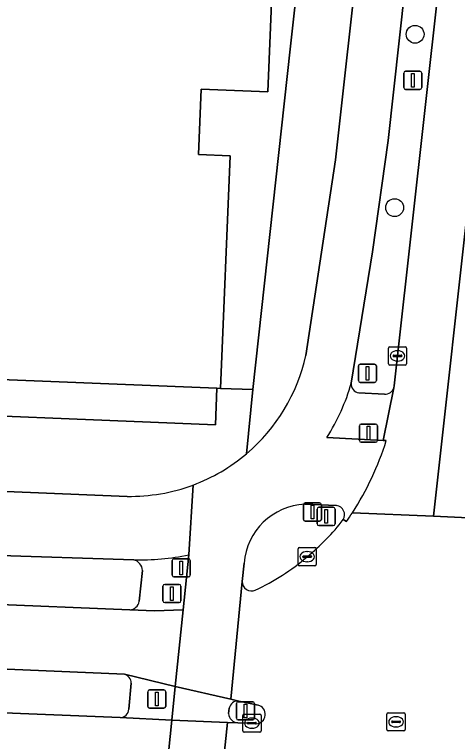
# Model space of a CAD drawing. Extents: x 160888 to 161385, y 386490 to 386908.
# Drawn here: x 161343.3 to 161367.57, y 386705.95 to 386745.8 of the extents above; entities that cross this region are included whole.
import ezdxf

# ---------------------------------------------------------------- set-up
doc = ezdxf.new("R2010")
doc.units = 0
for name, color, linetype in [('IMGEO_Berm_groen', 7, 'Continuous'), ('IMGEO_Boom', 7, 'Continuous'), ('IMGEO_Drukknoppaal', 7, 'Continuous'), ('IMGEO_Erf', 7, 'Continuous'), ('IMGEO_Fietspad_gesloten', 7, 'Continuous'), ('IMGEO_Kolk', 7, 'Continuous'), ('IMGEO_Lichtmast', 7, 'Continuous'), ('IMGEO_Pand', 7, 'Continuous'), ('IMGEO_Rijbaan_lokaal_gesloten', 7, 'Continuous'), ('IMGEO_Rioolput', 7, 'Continuous'), ('IMGEO_Verkeersbordpaal', 7, 'Continuous'), ('IMGEO_Verkeerseiland_open', 7, 'Continuous'), ('IMGEO_Verkeersregelinstallatiepaal', 7, 'Continuous'), ('IMGEO_Voetpad_open', 7, 'Continuous')]:
    doc.layers.add(name, color=color, linetype=linetype)

msp = doc.modelspace()

# ---------------------------------------------------------------- linework, layer by layer
at = {"layer": 'IMGEO_Berm_groen'}
for points in [[(161373.644, 386813.676), (161372.043, 386813.873), (161371.658, 386810.524), (161367.179, 386769.719), (161365.004, 386750), (161363.779, 386738.891), (161362.922, 386732.791), (161361.755, 386725.593)], [(161364.089, 386725.334), (161364.11, 386725.435), (161364.289, 386727.081), (161366.545, 386747.443), (161366.826, 386750), (161368.999, 386769.786)], [(161362.177, 386725.055), (161363.58, 386724.983)], [(161349.837, 386715.904), (161334.085, 386716.409)], [(161350.125, 386713.629), (161350.315, 386715.323)], [(161308.796, 386714.714), (161312.112, 386714.72), (161333.639, 386713.814), (161349.619, 386713.162)], [(161349.323, 386709.629), (161332.166, 386710.362), (161310.671, 386711.255), (161307.295, 386711.526)], [(161303.015, 386709.25), (161308.316, 386708.904), (161312.151, 386708.766), (161333.62, 386707.872), (161349.089, 386707.252)], [(161349.561, 386707.719), (161349.694, 386709.144)]]:
    msp.add_lwpolyline(points, dxfattribs=at)
for centre, radius, start, end in [((161362.247, 386725.544), 0.494, 174.3095, 261.9108), ((161363.61, 386725.485), 0.502, 266.6122, 342.5671), ((161349.686, 386715.292), 0.63, 2.7804, 76.1091), ((161349.597, 386713.694), 0.532, 272.4132, 352.9961), ((161349.189, 386709.142), 0.505, 0.2288, 74.5994), ((161349.076, 386707.738), 0.486, 271.5762, 357.8136)]:
    msp.add_arc(centre, radius, start, end, dxfattribs=at)
at = {"layer": 'IMGEO_Boom'}
for centre in [(161365.252, 386744.715), (161364.129, 386735.212)]:
    msp.add_circle(centre, 0.489, dxfattribs=at)
at = {"layer": 'IMGEO_Drukknoppaal'}
for p, q in [((161359.13, 386718.121), (161359.13, 386718.921)), ((161359.13, 386718.921), (161359.13, 386718.121)), ((161359.23, 386719.021), (161360.02, 386719.021)), ((161360.02, 386719.021), (161359.23, 386719.021)), ((161360.12, 386718.921), (161360.12, 386718.121)), ((161360.12, 386718.121), (161360.12, 386718.921)), ((161360.02, 386718.021), (161359.23, 386718.021)), ((161359.23, 386718.021), (161360.02, 386718.021)), ((161351.939, 386715.063), (161351.939, 386715.863)), ((161351.939, 386715.863), (161351.939, 386715.063)), ((161352.039, 386715.963), (161352.829, 386715.963)), ((161352.829, 386715.963), (161352.039, 386715.963)), ((161352.929, 386715.863), (161352.929, 386715.063)), ((161352.929, 386715.063), (161352.929, 386715.863)), ((161352.829, 386714.963), (161352.039, 386714.963)), ((161352.039, 386714.963), (161352.829, 386714.963))]:
    msp.add_line(p, q, dxfattribs=at)
for points in [[(161359.55, 386718.896), (161359.7, 386718.896), (161359.7, 386718.146), (161359.55, 386718.146), (161359.55, 386718.896)], [(161352.359, 386715.838), (161352.509, 386715.838), (161352.509, 386715.088), (161352.359, 386715.088), (161352.359, 386715.838)]]:
    msp.add_lwpolyline(points, dxfattribs=at)
for centre, start, end in [((161359.23, 386718.921), 90, 180), ((161359.23, 386718.921), 90, 180), ((161360.02, 386718.921), 0, 90), ((161360.02, 386718.921), 360, 90), ((161359.23, 386718.121), 180, 270), ((161359.23, 386718.121), 180, 270), ((161360.02, 386718.121), 270, 0), ((161360.02, 386718.121), 270, 0), ((161352.039, 386715.863), 90, 180), ((161352.039, 386715.863), 90, 180), ((161352.829, 386715.863), 0, 90), ((161352.829, 386715.863), 360, 90), ((161352.039, 386715.063), 180, 270), ((161352.039, 386715.063), 180, 270), ((161352.829, 386715.063), 270, 0), ((161352.829, 386715.063), 270, 0)]:
    msp.add_arc(centre, 0.1, start, end, dxfattribs=at)
at = {"layer": 'IMGEO_Erf'}
msp.add_lwpolyline([(161362.7, 386825.861), (161360.635, 386774.751), (161358.531, 386774.8), (161357.522, 386750), (161357.179, 386741.563), (161353.533, 386741.712), (161353.387, 386738.115), (161355.121, 386738.044), (161354.593, 386725.304), (161356.352, 386725.232), (161358.409, 386743.907), (161359.085, 386750), (161361.328, 386770.209), (161365.845, 386811.132), (161367.463, 386825.61)], close=True, dxfattribs=at)
at = {"layer": 'IMGEO_Fietspad_gesloten'}
for points in [[(161370.409, 386823.612), (161369.942, 386819.493), (161368.96, 386810.871), (161362.241, 386750), (161360.898, 386737.834), (161359.269, 386727.112)], [(161361.755, 386725.593), (161362.922, 386732.791), (161363.779, 386738.891), (161365.004, 386750), (161367.179, 386769.719)], [(161363.674, 386722.44), (161363.501, 386722.441), (161360.415, 386722.606)], [(161349.473, 386719.383), (161334.424, 386719.996), (161308.57, 386721.183)], [(161353.084, 386720.005), (161352.849, 386716.185), (161352.545, 386713.163), (161352.112, 386708.967), (161355.147, 386708.262), (161355.777, 386714.719), (161355.879, 386715.715)], [(161352.849, 386716.185), (161353.084, 386720.005)], [(161359.217, 386718.953), (161360.947, 386718.886)], [(161361.315, 386718.108), (161361.493, 386718.007)], [(161308.576, 386717.611), (161334.085, 386716.409), (161349.837, 386715.904)], [(161338.136, 386542.124), (161339.032, 386551.069), (161341.141, 386571.584), (161342.161, 386581.483), (161347.861, 386637.589), (161347.94, 386638.364), (161351.757, 386675.763), (161352.649, 386684.258), (161352.944, 386686.937), (161353.547, 386692.676), (161354.45, 386701.7), (161354.589, 386703.318), (161354.964, 386706.98), (161351.913, 386707.118), (161351.576, 386703.719), (161351.137, 386699.288), (161350.75, 386695.389), (161348.773, 386676.071), (161344.586, 386635.023), (161340.003, 386589.938), (161338.485, 386580.159)]]:
    msp.add_lwpolyline(points, dxfattribs=at)
for centre, radius, start, end in [((161349.632, 386729.255), 9.873, 310.267, 347.4622), ((161351.006, 386728.621), 11.167, 327.4094, 344.2676), ((161348.113, 386727.343), 16.315, 327.1289, 342.5108), ((161349.66, 386729.202), 9.814, 290.4179, 310.3403), ((161349.632, 386729.25), 9.869, 269.0743, 290.4724), ((161359.379, 386715.446), 3.511, 92.6504, 175.6071), ((161360.864, 386718.371), 0.522, 329.7338, 80.8953), ((161349.692, 386726.281), 14.413, 324.9662, 327.2697), ((161350.204, 386728.253), 12.355, 268.2978, 282.362)]:
    msp.add_arc(centre, radius, start, end, dxfattribs=at)
at = {"layer": 'IMGEO_Kolk'}
for p, q in [((161363.863, 386727.582), (161364.715, 386727.582)), ((161363.788, 386726.656), (161363.788, 386727.508)), ((161364.276, 386727.362), (161364.301, 386727.362)), ((161364.789, 386727.508), (161364.789, 386726.656)), ((161364.047, 386727.076), (161364.047, 386727.088)), ((161364.485, 386727.039), (161364.087, 386727.039)), ((161364.09, 386727.125), (161364.488, 386727.125)), ((161364.299, 386726.802), (161364.274, 386726.802)), ((161364.531, 386727.088), (161364.531, 386727.076)), ((161364.715, 386726.582), (161363.863, 386726.582)), ((161358.837, 386715.65), (161358.837, 386716.502)), ((161358.912, 386716.576), (161359.764, 386716.576)), ((161359.838, 386716.502), (161359.838, 386715.65)), ((161359.096, 386716.07), (161359.096, 386716.082)), ((161359.534, 386716.033), (161359.136, 386716.033)), ((161359.139, 386716.119), (161359.537, 386716.119)), ((161359.325, 386716.356), (161359.35, 386716.356)), ((161359.58, 386716.082), (161359.58, 386716.07)), ((161359.348, 386715.796), (161359.323, 386715.796)), ((161359.764, 386715.576), (161358.912, 386715.576)), ((161355.811, 386706.522), (161355.811, 386707.374)), ((161355.886, 386707.448), (161356.738, 386707.448)), ((161356.812, 386707.374), (161356.812, 386706.522)), ((161356.07, 386706.942), (161356.07, 386706.954)), ((161356.508, 386706.905), (161356.11, 386706.905)), ((161356.113, 386706.991), (161356.511, 386706.991)), ((161356.299, 386707.228), (161356.324, 386707.228)), ((161356.554, 386706.954), (161356.554, 386706.942)), ((161356.322, 386706.668), (161356.297, 386706.668)), ((161356.738, 386706.448), (161355.886, 386706.448))]:
    msp.add_line(p, q, dxfattribs=at)
for points in [[(161363.863, 386727.582), (161364.715, 386727.582)], [(161363.788, 386726.656), (161363.788, 386727.508)], [(161364.789, 386727.508), (161364.789, 386726.656)], [(161364.715, 386726.582), (161363.863, 386726.582)], [(161358.837, 386715.65), (161358.837, 386716.502)], [(161358.912, 386716.576), (161359.764, 386716.576)], [(161359.838, 386716.502), (161359.838, 386715.65)], [(161359.764, 386715.576), (161358.912, 386715.576)], [(161355.811, 386706.522), (161355.811, 386707.374)], [(161355.886, 386707.448), (161356.738, 386707.448)], [(161356.812, 386707.374), (161356.812, 386706.522)], [(161356.738, 386706.448), (161355.886, 386706.448)]]:
    msp.add_lwpolyline(points, dxfattribs=at)
for centre, radius, start, end in [((161363.865, 386727.506), 0.0765, 91.552, 178.448), ((161363.865, 386727.506), 0.0765, 91.552, 178.448), ((161364.713, 386727.506), 0.0765, 1.552, 88.448), ((161364.713, 386727.506), 0.0765, 1.552, 88.448), ((161364.087, 386727.085), 0.0403, 85.8775, 175.7526), ((161364.084, 386727.075), 0.0366, 178.938, 274.7102), ((161364.488, 386727.082), 0.043, 264.8664, 352.4533), ((161364.492, 386727.087), 0.0386, 1.7309, 96.639), ((161363.865, 386726.658), 0.0765, 181.552, 268.448), ((161363.865, 386726.658), 0.0765, 181.552, 268.448), ((161364.713, 386726.658), 0.0765, 271.552, 358.448), ((161364.713, 386726.658), 0.0765, 271.552, 358.448), ((161358.914, 386716.5), 0.0765, 91.552, 178.448), ((161358.914, 386716.5), 0.0765, 91.552, 178.448), ((161359.762, 386716.5), 0.0765, 1.552, 88.448), ((161359.762, 386716.5), 0.0765, 1.552, 88.448), ((161359.136, 386716.079), 0.0403, 85.8775, 175.7526), ((161359.133, 386716.069), 0.0366, 178.938, 274.7102), ((161359.537, 386716.076), 0.043, 264.8664, 352.4533), ((161359.541, 386716.081), 0.0386, 1.7309, 96.639), ((161358.914, 386715.652), 0.0765, 181.552, 268.448), ((161358.914, 386715.652), 0.0765, 181.552, 268.448), ((161359.762, 386715.652), 0.0765, 271.552, 358.448), ((161359.762, 386715.652), 0.0765, 271.552, 358.448), ((161355.888, 386707.372), 0.0765, 91.552, 178.448), ((161355.888, 386707.372), 0.0765, 91.552, 178.448), ((161356.736, 386707.372), 0.0765, 1.552, 88.448), ((161356.736, 386707.372), 0.0765, 1.552, 88.448), ((161356.11, 386706.951), 0.0403, 85.8775, 175.7526), ((161356.107, 386706.941), 0.0366, 178.938, 274.7102), ((161356.511, 386706.948), 0.043, 264.8664, 352.4533), ((161356.515, 386706.953), 0.0386, 1.7309, 96.639), ((161355.888, 386706.524), 0.0765, 181.552, 268.448), ((161355.888, 386706.524), 0.0765, 181.552, 268.448), ((161356.736, 386706.524), 0.0765, 271.552, 358.448), ((161356.736, 386706.524), 0.0765, 271.552, 358.448)]:
    msp.add_arc(centre, radius, start, end, dxfattribs=at)
for centre, major_axis, ratio, start_param, end_param in [((161364.275, 386727.082), (-0.387, 0.002), 0.722429, 4.712389, 7.853982), ((161364.3, 386727.082), (-0.39, 0.002), 0.717154, 1.570796, 4.712389), ((161359.324, 386716.076), (-0.387, 0.002), 0.722429, 4.712389, 7.853982), ((161359.349, 386716.076), (-0.39, 0.002), 0.717154, 1.570796, 4.712389), ((161356.298, 386706.948), (-0.387, 0.002), 0.722429, 4.712389, 7.853982), ((161356.323, 386706.948), (-0.39, 0.002), 0.717154, 1.570796, 4.712389)]:
    msp.add_ellipse(centre, major_axis=major_axis, ratio=ratio, start_param=start_param, end_param=end_param, dxfattribs=at)
at = {"layer": 'IMGEO_Lichtmast'}
for p, q in [((161355.563, 386708.122), (161356.353, 386708.122)), ((161356.353, 386708.122), (161355.563, 386708.122)), ((161355.463, 386707.222), (161355.463, 386708.022)), ((161355.463, 386708.022), (161355.463, 386707.222)), ((161356.453, 386708.022), (161356.453, 386707.222)), ((161356.453, 386707.222), (161356.453, 386708.022)), ((161356.353, 386707.122), (161355.563, 386707.122)), ((161355.563, 386707.122), (161356.353, 386707.122))]:
    msp.add_line(p, q, dxfattribs=at)
msp.add_lwpolyline([(161355.883, 386707.997), (161356.033, 386707.997), (161356.033, 386707.247), (161355.883, 386707.247), (161355.883, 386707.997)], dxfattribs=at)
for centre, start, end in [((161355.563, 386708.022), 90, 180), ((161355.563, 386708.022), 90, 180), ((161356.353, 386708.022), 0, 90), ((161356.353, 386708.022), 360, 90), ((161355.563, 386707.222), 180, 270), ((161355.563, 386707.222), 180, 270), ((161356.353, 386707.222), 270, 0), ((161356.353, 386707.222), 270, 0)]:
    msp.add_arc(centre, 0.1, start, end, dxfattribs=at)
at = {"layer": 'IMGEO_Pand'}
msp.add_lwpolyline([(161348.445, 386826.44), (161348.244, 386822.153), (161340.54, 386822.467), (161340.189, 386813.832), (161342.162, 386813.752), (161340.481, 386772.426), (161338.482, 386772.507), (161337.567, 386750), (161337.283, 386743.017), (161335.309, 386743.098), (161334.593, 386726.104), (161334.801, 386726.096), (161354.391, 386725.312), (161354.593, 386725.304), (161355.121, 386738.044), (161353.387, 386738.115), (161353.533, 386741.712), (161357.179, 386741.563), (161357.522, 386750), (161358.531, 386774.8), (161360.635, 386774.751), (161362.7, 386825.861)], close=True, dxfattribs=at)
at = {"layer": 'IMGEO_Rijbaan_lokaal_gesloten'}
for points in [[(161368.323, 386736.898), (161376.784, 386813.011), (161373.931, 386813.306), (161373.847, 386812.791), (161373.654, 386811.717), (161373.505, 386810.507), (161371.264, 386790.142), (161368.999, 386769.786), (161366.826, 386750), (161366.545, 386747.443), (161364.289, 386727.081), (161364.11, 386725.435), (161364.089, 386725.334), (161363.501, 386722.441), (161363.674, 386722.44)], [(161361.816, 386718.488), (161366.259, 386718.291), (161368.323, 386736.898)], [(161368.392, 386713.2), (161369.328, 386718.155), (161366.259, 386718.291), (161361.816, 386718.488)], [(161361.493, 386718.007), (161361.315, 386718.108)], [(161355.777, 386714.719), (161355.147, 386708.262), (161355.596, 386708.16), (161356.652, 386707.94)], [(161307.295, 386711.526), (161310.671, 386711.255), (161332.166, 386710.362), (161349.323, 386709.629), (161352.112, 386708.967), (161352.545, 386713.163), (161350.973, 386713.105), (161349.619, 386713.162), (161333.639, 386713.814)], [(161301.837, 386705.787), (161310.823, 386705.456), (161322.929, 386704.905), (161351.576, 386703.719), (161351.913, 386707.118), (161349.089, 386707.252), (161333.62, 386707.872)], [(161356.541, 386706.914), (161356.299, 386706.949), (161355.53, 386706.974), (161354.964, 386706.98), (161354.589, 386703.318)]]:
    msp.add_lwpolyline(points, dxfattribs=at)
msp.add_lwpolyline([(161372.544, 386746.889), (161372.886, 386750), (161374.998, 386769.209), (161377.255, 386789.585), (161379.518, 386809.955), (161379.812, 386812.698), (161376.784, 386813.011), (161368.323, 386736.898), (161366.259, 386718.291), (161369.328, 386718.155), (161369.778, 386722.177), (161370.136, 386725.225)], close=True, dxfattribs=at)
for centre, radius, start, end in [((161348.113, 386727.343), 16.315, 327.1289, 342.5108), ((161349.692, 386726.281), 14.413, 324.9662, 327.2697), ((161351.988, 386725.207), 11.721, 308.7841, 322.7254), ((161351.427, 386725.236), 12.103, 294.7625, 310.7693), ((161356.284, 386714.706), 0.507, 178.5769, 294.7446), ((161356.522, 386707.435), 0.521, 272.1368, 75.5139)]:
    msp.add_arc(centre, radius, start, end, dxfattribs=at)
at = {"layer": 'IMGEO_Rioolput'}
for p, q in [((161363.707, 386706.596), (161363.707, 386707.448)), ((161363.782, 386707.522), (161364.634, 386707.522)), ((161364.195, 386707.302), (161364.22, 386707.302)), ((161364.708, 386707.448), (161364.708, 386706.596)), ((161363.966, 386707.016), (161363.966, 386707.028)), ((161364.404, 386706.979), (161364.006, 386706.979)), ((161364.009, 386707.065), (161364.407, 386707.065)), ((161364.45, 386707.028), (161364.45, 386707.016)), ((161364.634, 386706.522), (161363.782, 386706.522)), ((161364.218, 386706.742), (161364.193, 386706.742))]:
    msp.add_line(p, q, dxfattribs=at)
for points in [[(161363.707, 386706.596), (161363.707, 386707.448)], [(161363.782, 386707.522), (161364.634, 386707.522)], [(161364.708, 386707.448), (161364.708, 386706.596)], [(161364.634, 386706.522), (161363.782, 386706.522)]]:
    msp.add_lwpolyline(points, dxfattribs=at)
for centre, radius, start, end in [((161363.784, 386707.446), 0.0765, 91.552, 178.448), ((161363.784, 386707.446), 0.0765, 91.552, 178.448), ((161364.632, 386707.446), 0.0765, 1.552, 88.448), ((161364.632, 386707.446), 0.0765, 1.552, 88.448), ((161364.006, 386707.025), 0.0403, 85.8775, 175.7526), ((161364.003, 386707.015), 0.0366, 178.938, 274.7102), ((161364.407, 386707.022), 0.043, 264.8664, 352.4533), ((161364.411, 386707.027), 0.0386, 1.7309, 96.639), ((161363.784, 386706.598), 0.0765, 181.552, 268.448), ((161363.784, 386706.598), 0.0765, 181.552, 268.448), ((161364.632, 386706.598), 0.0765, 271.552, 358.448), ((161364.632, 386706.598), 0.0765, 271.552, 358.448)]:
    msp.add_arc(centre, radius, start, end, dxfattribs=at)
for centre, major_axis, ratio, start_param, end_param in [((161364.194, 386707.022), (-0.387, 0.002), 0.722429, 4.712389, 7.853982), ((161364.219, 386707.022), (-0.39, 0.002), 0.717154, 1.570796, 4.712389)]:
    msp.add_ellipse(centre, major_axis=major_axis, ratio=ratio, start_param=start_param, end_param=end_param, dxfattribs=at)
at = {"layer": 'IMGEO_Verkeersbordpaal'}
for p, q in [((161364.627, 386741.788), (161364.627, 386742.588)), ((161364.627, 386742.588), (161364.627, 386741.788)), ((161364.727, 386742.688), (161365.517, 386742.688)), ((161365.517, 386742.688), (161364.727, 386742.688)), ((161365.617, 386742.588), (161365.617, 386741.788)), ((161365.617, 386741.788), (161365.617, 386742.588)), ((161365.517, 386741.688), (161364.727, 386741.688)), ((161364.727, 386741.688), (161365.517, 386741.688)), ((161362.144, 386725.729), (161362.144, 386726.529)), ((161362.144, 386726.529), (161362.144, 386725.729)), ((161362.244, 386726.629), (161363.034, 386726.629)), ((161363.034, 386726.629), (161362.244, 386726.629)), ((161363.134, 386726.529), (161363.134, 386725.729)), ((161363.134, 386725.729), (161363.134, 386726.529)), ((161363.034, 386725.629), (161362.244, 386725.629)), ((161362.244, 386725.629), (161363.034, 386725.629))]:
    msp.add_line(p, q, dxfattribs=at)
for points in [[(161365.047, 386742.563), (161365.197, 386742.563), (161365.197, 386741.813), (161365.047, 386741.813), (161365.047, 386742.563)], [(161362.564, 386726.504), (161362.714, 386726.504), (161362.714, 386725.754), (161362.564, 386725.754), (161362.564, 386726.504)]]:
    msp.add_lwpolyline(points, dxfattribs=at)
for centre, start, end in [((161364.727, 386742.588), 90, 180), ((161364.727, 386742.588), 90, 180), ((161365.517, 386742.588), 0, 90), ((161365.517, 386742.588), 360, 90), ((161364.727, 386741.788), 180, 270), ((161364.727, 386741.788), 180, 270), ((161365.517, 386741.788), 270, 0), ((161365.517, 386741.788), 270, 0), ((161362.244, 386726.529), 90, 180), ((161362.244, 386726.529), 90, 180), ((161363.034, 386726.529), 0, 90), ((161363.034, 386726.529), 360, 90), ((161362.244, 386725.729), 180, 270), ((161362.244, 386725.729), 180, 270), ((161363.034, 386725.729), 270, 0), ((161363.034, 386725.729), 270, 0)]:
    msp.add_arc(centre, 0.1, start, end, dxfattribs=at)
at = {"layer": 'IMGEO_Verkeerseiland_open'}
for points in [[(161360.947, 386718.886), (161359.217, 386718.953)], [(161355.879, 386715.715), (161355.777, 386714.719)], [(161355.596, 386708.16), (161355.147, 386708.262), (161352.112, 386708.967), (161351.913, 386707.118), (161354.964, 386706.98), (161355.53, 386706.974)], [(161356.652, 386707.94), (161355.596, 386708.16)], [(161355.071, 386707.765), (161355.033, 386707.473)], [(161355.033, 386707.473), (161355.071, 386707.765)], [(161355.53, 386706.974), (161356.299, 386706.949), (161356.541, 386706.914)]]:
    msp.add_lwpolyline(points, dxfattribs=at)
for centre, radius, start, end in [((161359.379, 386715.446), 3.511, 92.6504, 175.6071), ((161360.864, 386718.371), 0.522, 329.7338, 80.8953), ((161351.988, 386725.207), 11.721, 308.7841, 322.7254), ((161351.427, 386725.236), 12.103, 294.7625, 310.7693), ((161356.284, 386714.706), 0.507, 178.5769, 294.7446), ((161355.533, 386707.697), 0.467, 82.3054, 171.6089), ((161355.533, 386707.697), 0.467, 82.3054, 171.6089), ((161356.522, 386707.435), 0.521, 272.1368, 75.5139), ((161355.546, 386707.487), 0.513, 181.5201, 268.2498), ((161355.546, 386707.487), 0.513, 181.5201, 268.2498)]:
    msp.add_arc(centre, radius, start, end, dxfattribs=at)
at = {"layer": 'IMGEO_Verkeersregelinstallatiepaal'}
for p, q in [((161362.201, 386722.448), (161362.201, 386723.248)), ((161362.201, 386723.248), (161362.201, 386722.448)), ((161362.301, 386723.348), (161363.091, 386723.348)), ((161363.091, 386723.348), (161362.301, 386723.348)), ((161363.191, 386723.248), (161363.191, 386722.448)), ((161363.191, 386722.448), (161363.191, 386723.248)), ((161363.091, 386722.348), (161362.301, 386722.348)), ((161362.301, 386722.348), (161363.091, 386722.348)), ((161359.877, 386717.882), (161359.877, 386718.682)), ((161359.877, 386718.682), (161359.877, 386717.882)), ((161359.977, 386718.782), (161360.767, 386718.782)), ((161360.767, 386718.782), (161359.977, 386718.782)), ((161360.867, 386718.682), (161360.867, 386717.882)), ((161360.867, 386717.882), (161360.867, 386718.682)), ((161360.767, 386717.782), (161359.977, 386717.782)), ((161359.977, 386717.782), (161360.767, 386717.782)), ((161351.433, 386713.656), (161351.433, 386714.456)), ((161351.433, 386714.456), (161351.433, 386713.656)), ((161351.533, 386714.556), (161352.323, 386714.556)), ((161352.323, 386714.556), (161351.533, 386714.556)), ((161352.423, 386714.456), (161352.423, 386713.656)), ((161352.423, 386713.656), (161352.423, 386714.456)), ((161352.323, 386713.556), (161351.533, 386713.556)), ((161351.533, 386713.556), (161352.323, 386713.556)), ((161350.6, 386707.869), (161350.6, 386708.669)), ((161350.6, 386708.669), (161350.6, 386707.869)), ((161350.7, 386708.769), (161351.49, 386708.769)), ((161351.49, 386708.769), (161350.7, 386708.769)), ((161351.59, 386708.669), (161351.59, 386707.869)), ((161351.59, 386707.869), (161351.59, 386708.669)), ((161351.49, 386707.769), (161350.7, 386707.769)), ((161350.7, 386707.769), (161351.49, 386707.769))]:
    msp.add_line(p, q, dxfattribs=at)
for points in [[(161362.621, 386723.223), (161362.771, 386723.223), (161362.771, 386722.473), (161362.621, 386722.473), (161362.621, 386723.223)], [(161360.297, 386718.657), (161360.447, 386718.657), (161360.447, 386717.907), (161360.297, 386717.907), (161360.297, 386718.657)], [(161351.853, 386714.431), (161352.003, 386714.431), (161352.003, 386713.681), (161351.853, 386713.681), (161351.853, 386714.431)], [(161351.02, 386708.644), (161351.17, 386708.644), (161351.17, 386707.894), (161351.02, 386707.894), (161351.02, 386708.644)]]:
    msp.add_lwpolyline(points, dxfattribs=at)
for centre, start, end in [((161362.301, 386723.248), 90, 180), ((161362.301, 386723.248), 90, 180), ((161363.091, 386723.248), 0, 90), ((161363.091, 386723.248), 360, 90), ((161362.301, 386722.448), 180, 270), ((161362.301, 386722.448), 180, 270), ((161363.091, 386722.448), 270, 0), ((161363.091, 386722.448), 270, 0), ((161359.977, 386718.682), 90, 180), ((161359.977, 386718.682), 90, 180), ((161360.767, 386718.682), 0, 90), ((161360.767, 386718.682), 360, 90), ((161359.977, 386717.882), 180, 270), ((161359.977, 386717.882), 180, 270), ((161360.767, 386717.882), 270, 0), ((161360.767, 386717.882), 270, 0), ((161351.533, 386714.456), 90, 180), ((161351.533, 386714.456), 90, 180), ((161352.323, 386714.456), 0, 90), ((161352.323, 386714.456), 360, 90), ((161351.533, 386713.656), 180, 270), ((161351.533, 386713.656), 180, 270), ((161352.323, 386713.656), 270, 0), ((161352.323, 386713.656), 270, 0), ((161350.7, 386708.669), 90, 180), ((161350.7, 386708.669), 90, 180), ((161351.49, 386708.669), 0, 90), ((161351.49, 386708.669), 360, 90), ((161350.7, 386707.869), 180, 270), ((161350.7, 386707.869), 180, 270), ((161351.49, 386707.869), 270, 0), ((161351.49, 386707.869), 270, 0)]:
    msp.add_arc(centre, 0.1, start, end, dxfattribs=at)
at = {"layer": 'IMGEO_Voetpad_open'}
for points in [[(161370.327, 386824.774), (161367.463, 386825.61), (161365.845, 386811.132), (161361.328, 386770.209), (161359.085, 386750), (161358.409, 386743.907), (161356.352, 386725.232), (161356.013, 386721.722)], [(161360.898, 386737.834), (161362.241, 386750), (161368.96, 386810.871), (161369.942, 386819.493), (161370.409, 386823.612)], [(161359.269, 386727.112), (161360.898, 386737.834)], [(161356.352, 386725.232), (161354.593, 386725.304), (161354.391, 386725.312), (161354.311, 386723.302), (161334.703, 386724.109), (161334.749, 386725.044), (161331.95, 386725.208), (161303.81, 386726.41)], [(161356.013, 386721.722), (161356.352, 386725.232)], [(161360.415, 386722.606), (161363.501, 386722.441), (161364.089, 386725.334)], [(161363.58, 386724.983), (161362.177, 386725.055)], [(161308.57, 386721.183), (161334.424, 386719.996), (161349.473, 386719.383)], [(161349.619, 386713.162), (161350.973, 386713.105), (161352.545, 386713.163), (161352.849, 386716.185)], [(161350.315, 386715.323), (161350.125, 386713.629)], [(161349.089, 386707.252), (161351.913, 386707.118), (161352.112, 386708.967), (161349.323, 386709.629)], [(161349.694, 386709.144), (161349.561, 386707.719)]]:
    msp.add_lwpolyline(points, dxfattribs=at)
msp.add_lwpolyline([(161354.391, 386725.312), (161334.801, 386726.096), (161334.749, 386725.044), (161334.703, 386724.109), (161354.311, 386723.302)], close=True, dxfattribs=at)
for centre, radius, start, end in [((161349.632, 386729.255), 9.873, 310.267, 347.4622), ((161351.006, 386728.621), 11.167, 327.4094, 344.2676), ((161362.247, 386725.544), 0.494, 174.3095, 261.9108), ((161363.61, 386725.485), 0.502, 266.6122, 342.5671), ((161349.66, 386729.202), 9.814, 290.4179, 310.3403), ((161349.632, 386729.25), 9.869, 269.0743, 290.4724), ((161350.204, 386728.253), 12.355, 268.2978, 282.362), ((161349.686, 386715.292), 0.63, 2.7804, 76.1091), ((161349.597, 386713.694), 0.532, 272.4132, 352.9961), ((161349.189, 386709.142), 0.505, 0.2288, 74.5994), ((161349.076, 386707.738), 0.486, 271.5762, 357.8136)]:
    msp.add_arc(centre, radius, start, end, dxfattribs=at)

doc.saveas('drawing.dxf')
